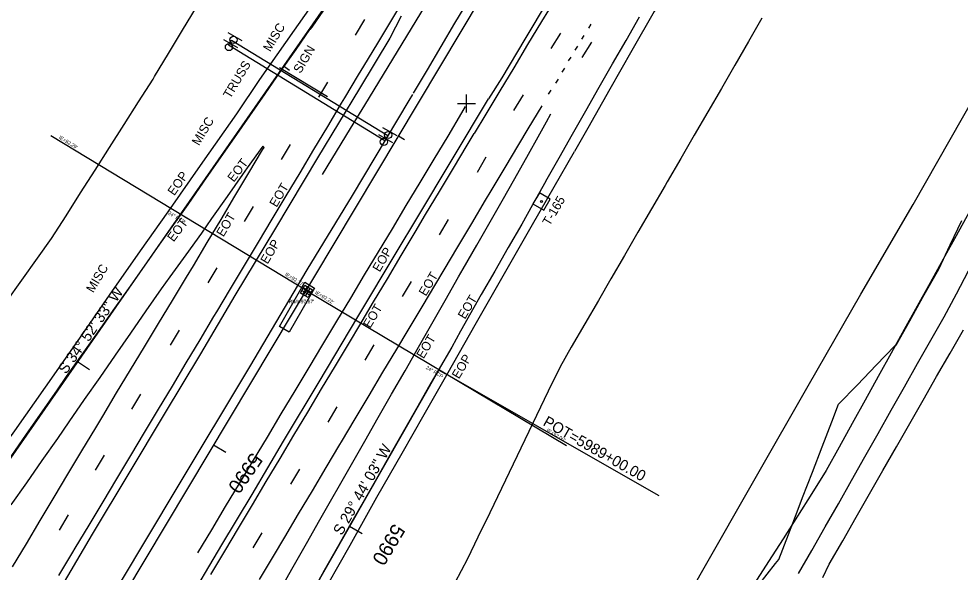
# Model space of a CAD drawing. Extents: x 2132221 to 2141942, y 535736 to 547298.
# Drawn here: x 2138929 to 2139451, y 542184 to 542491 of the extents above; entities that cross this region are included whole.
import ezdxf

# ---------------------------------------------------------------- set-up
doc = ezdxf.new("R2010")
doc.units = 0
for name, color, linetype in [('RD_EX_BldgApp', 7, 'Continuous'), ('RD_EX_BldgApp_txCode', 7, 'Continuous'), ('RD_EX_Conc', 7, 'Continuous'), ('RD_EX_DR_Inlet', 7, 'Continuous'), ('RD_EX_DR_Inlet_txCode', 7, 'Continuous'), ('RD_EX_DR_Pipe', 7, 'Continuous'), ('RD_EX_DR_Pipe_txCode', 7, 'Continuous'), ('RD_EX_Driveway', 7, 'Continuous'), ('RD_EX_Fence_Other', 7, 'Continuous'), ('RD_EX_GuardRail', 7, 'Continuous'), ('RD_EX_Misc', 7, 'Continuous'), ('RD_EX_Misc_txCode', 7, 'Continuous'), ('RD_EX_Road', 7, 'Continuous'), ('RD_EX_Road_txCode', 7, 'Continuous'), ('RD_EX_VEG', 7, 'Continuous'), ('RD_HC_Cl', 7, 'Continuous'), ('RD_HC_Data', 7, 'Continuous'), ('RD_HC_Data_Tic', 7, 'Continuous'), ('RD_HC_Survey', 7, 'Continuous'), ('RD_HC_Survey_txCode', 7, 'Continuous'), ('RD_HC_TX_Sta50', 7, 'Continuous')]:
    doc.layers.add(name, color=color, linetype=linetype)

msp = doc.modelspace()

# ---------------------------------------------------------------- linework, layer by layer
at = {"layer": 'RD_EX_BldgApp'}
for p, q in [((2139050.2, 542474.67), (2139042.38, 542479.13)), ((2139052.68, 542478.64), (2139044.86, 542483.09)), ((2139073.32, 542463.81), (2139099.96, 542447.75)), ((2139136.26, 542422.02), (2139128.44, 542426.47)), ((2139138.65, 542425.83), (2139130.83, 542430.29))]:
    msp.add_line(p, q, dxfattribs=at)
msp.add_lwpolyline([(2139046.61, 542479), (2139133.44, 542425.97), (2139131.82, 542423.04), (2139044.95, 542476.22)], close=True, dxfattribs=at)
for centre in [(2139047.75, 542479.12), (2139045.27, 542475.15), (2139133.73, 542426.31), (2139131.34, 542422.49)]:
    msp.add_circle(centre, 2, dxfattribs=at)
at = {"layer": 'RD_EX_Conc'}
msp.add_lwpolyline([(2139073.3, 542319.96), (2139087.44, 542344.53), (2139092.76, 542341.33), (2139078.74, 542316.84)], close=True, dxfattribs=at)
at = {"layer": 'RD_EX_DR_Inlet'}
for p, q in [((2139086.39, 542337.72), (2139088.91, 542342.03)), ((2139085.78, 542340.04), (2139090.1, 542337.52)), ((2139086.64, 542341.51), (2139090.96, 542338.99)), ((2139087.86, 542336.86), (2139090.38, 542341.18))]:
    msp.add_line(p, q, dxfattribs=at)
msp.add_lwpolyline([(2139089.24, 542336.05), (2139084.92, 542338.57), (2139087.44, 542342.89), (2139091.76, 542340.37)], close=True, dxfattribs=at)
at = {"layer": 'RD_EX_DR_Pipe'}
for q in [(2138946.27, 542425.82), (2139232.85, 542253.84)]:
    msp.add_line((2139088.49, 542339.7), q, dxfattribs=at)
at = {"layer": 'RD_EX_Driveway'}
for points in [[(2139456.51, 542383.44), (2139449.28, 542370.4), (2139442.05, 542357.35), (2139434.82, 542344.31), (2139427.59, 542331.27), (2139420.36, 542318.22), (2139413.13, 542305.18), (2139405.9, 542292.13), (2139398.67, 542279.09), (2139391.44, 542266.05), (2139384.21, 542253), (2139376.98, 542239.96), (2139369.13, 542227.28), (2139361.06, 542214.64), (2139353.08, 542202.14), (2139345.05, 542189.57), (2139337.02, 542177)], [(2139361.62, 542182.78), (2139369.1, 542195.67), (2139376.49, 542208.72), (2139383.78, 542221.59), (2139391.12, 542234.55), (2139398.46, 542247.51), (2139405.85, 542260.57), (2139413.14, 542273.44), (2139420.48, 542286.4), (2139427.82, 542299.36), (2139435.22, 542312.42), (2139442.51, 542325.29), (2139449.39, 542338.12), (2139456.03, 542350.88)]]:
    msp.add_lwpolyline(points, dxfattribs=at)
at = {"layer": 'RD_EX_Fence_Other'}
msp.add_lwpolyline([(2139199.29, 541977.5), (2139230.66, 542044.92), (2139256.71, 542092.39), (2139285.74, 542144.4), (2139307.85, 542183.32), (2139338.4, 542236.88), (2139366.99, 542286.98), (2139396.2, 542337.99), (2139425.31, 542387.63), (2139459.61, 542447.78), (2139484.3, 542490.86), (2139507.59, 542531.82), (2139537.21, 542583.28), (2139570.34, 542640.33), (2139599.47, 542691.68), (2139623.24, 542733.3), (2139663.17, 542802.94), (2139685.76, 542843.79), (2139714.19, 542892.36), (2139738.8, 542935.51), (2139769.46, 542989.44), (2139792.81, 543030.29)], dxfattribs=at)
at = {"layer": 'RD_EX_GuardRail'}
for points in [[(2139097.24, 542404.37), (2139105.05, 542417.18), (2139112.85, 542429.99), (2139120.66, 542442.8), (2139128.46, 542455.61), (2139136.27, 542468.42), (2139144.07, 542481.23), (2139151.88, 542494.04), (2139159.68, 542506.84), (2139167.49, 542519.65), (2139175.29, 542532.46), (2139183.1, 542545.27), (2139190.9, 542558.08), (2139198.71, 542570.89), (2139206.51, 542583.7), (2139214.32, 542596.51), (2139219.27, 542604.63)], [(2139147.87, 542449.6), (2139155.48, 542462.52), (2139163.09, 542475.45), (2139170.75, 542488.34), (2139178.55, 542501.15)], [(2138851.75, 541955.34), (2138865.25, 541977.82), (2138891.04, 542021.08), (2138921.51, 542071.79), (2138957.23, 542131.41), (2138984.41, 542176.81), (2139016.58, 542230.45), (2139056.94, 542297.59), (2139088.78, 542351.41), (2139113.89, 542392.68), (2139145.32, 542445.41), (2139147.37, 542448.82)], [(2139027.98, 542194.25), (2139035.7, 542207.11), (2139043.42, 542219.97), (2139051.14, 542232.83), (2139058.87, 542245.69), (2139066.59, 542258.55), (2139074.31, 542271.41), (2139082.03, 542284.27), (2139089.75, 542297.13), (2139097.47, 542309.99), (2139105.2, 542322.85), (2139112.92, 542335.71), (2139120.64, 542348.57), (2139128.36, 542361.43), (2139136.08, 542374.29), (2139143.8, 542387.15), (2139151.52, 542400.01), (2139159.25, 542412.87), (2139166.97, 542425.73), (2139174.69, 542438.59), (2139176.76, 542442.04)]]:
    msp.add_lwpolyline(points, dxfattribs=at)
at = {"layer": 'RD_EX_Misc'}
for p, q in [((2139115.52, 542481.78), (2139120.82, 542490.41)), ((2139245.1, 542485.68), (2139246.49, 542487.86)), ((2139224.28, 542474.3), (2139229.58, 542482.93)), ((2139241.22, 542479.45), (2139242.61, 542481.64)), ((2139237.59, 542473.45), (2139238.98, 542475.63)), ((2139241.46, 542469.28), (2139246.76, 542477.91)), ((2139233.93, 542467.42), (2139235.32, 542469.61)), ((2139230.39, 542461.25), (2139231.77, 542463.44)), ((2139226.93, 542455.11), (2139228.31, 542457.3)), ((2139095.2, 542447.27), (2139100.19, 542455.66)), ((2139177.31, 542438.81), (2139177.31, 542448.81)), ((2139203.5, 542439.96), (2139208.8, 542448.59)), ((2139222.82, 542448.95), (2139224.21, 542451.14)), ((2139172.31, 542443.81), (2139182.31, 542443.81)), ((2139074.47, 542412.72), (2139079.46, 542421.1)), ((2139183.25, 542405.75), (2139188.24, 542414.14)), ((2139053.96, 542378.31), (2139058.96, 542386.69)), ((2139162.23, 542370.95), (2139167.23, 542379.34)), ((2139033.73, 542344.17), (2139038.72, 542352.55)), ((2139141.76, 542336.57), (2139146.75, 542344.96)), ((2139012.82, 542309.52), (2139017.81, 542317.91)), ((2139120.91, 542301.36), (2139125.91, 542309.74)), ((2138991.33, 542274.1), (2138996.32, 542282.49)), ((2139100.38, 542266.92), (2139105.37, 542275.3)), ((2138971.17, 542240.21), (2138976.16, 542248.6)), ((2139079.6, 542232.36), (2139084.6, 542240.74)), ((2138951.08, 542206.97), (2138956.08, 542215.36)), ((2139058.64, 542197.08), (2139063.63, 542205.46))]:
    msp.add_line(p, q, dxfattribs=at)
for points in [[(2139120.15, 542464.56), (2139127.96, 542477.37), (2139135.71, 542490.22), (2139143.39, 542503.1)], [(2139226.66, 542502.18), (2139218.93, 542489.33), (2139211.2, 542476.47), (2139203.47, 542463.62), (2139195.74, 542450.76), (2139188.02, 542437.91), (2139181.54, 542427.14)], [(2139099.84, 542498.54), (2139091.22, 542486.27), (2139090.24, 542484.87)], [(2139221.32, 542400.63), (2139228.68, 542413.71), (2139236.04, 542426.78), (2139243.48, 542439.8), (2139250.93, 542452.82), (2139258.39, 542465.84), (2139265.84, 542478.85), (2139273.29, 542491.87)], [(2138924.34, 542247.86), (2138932.89, 542260.19), (2138941.44, 542272.51), (2138949.99, 542284.84), (2138955.06, 542292.14), (2138963.71, 542304.4), (2138972.36, 542316.65), (2138981.01, 542328.91), (2138989.66, 542341.16), (2138998.31, 542353.42), (2139006.96, 542365.67), (2139015.61, 542377.92), (2139022.54, 542387.74), (2139031.12, 542400.04), (2139039.69, 542412.35), (2139048.26, 542424.65), (2139056.84, 542436.95), (2139065.41, 542449.25), (2139073.99, 542461.56), (2139082.56, 542473.86), (2139090.24, 542484.87)], [(2138950.86, 542181.75), (2138958.57, 542194.62), (2138959.9, 542196.84), (2138967.61, 542209.71), (2138975.31, 542222.57), (2138983.02, 542235.44), (2138990.72, 542248.31), (2138998.43, 542261.18), (2139006.14, 542274.05), (2139013.84, 542286.92), (2139021.55, 542299.79), (2139029.25, 542312.66), (2139036.96, 542325.53), (2139038.51, 542328.11), (2139046.21, 542340.98), (2139053.92, 542353.85), (2139061.63, 542366.72), (2139069.33, 542379.59), (2139077.04, 542392.46), (2139084.74, 542405.33), (2139092.45, 542418.2), (2139100.16, 542431.07), (2139107.86, 542443.94), (2139109.61, 542446.86), (2139117.22, 542459.64), (2139120.15, 542464.56)], [(2139219.04, 542442.55), (2139211.33, 542429.68), (2139206.15, 542421.03), (2139198.44, 542408.17), (2139190.73, 542395.3), (2139187.59, 542390.05), (2139179.93, 542377.15), (2139172.28, 542364.25), (2139164.62, 542351.36), (2139160.09, 542343.72), (2139152.36, 542330.87), (2139144.62, 542318.02), (2139138.27, 542307.46), (2139130.6, 542294.57), (2139122.92, 542281.68), (2139115.25, 542268.79), (2139107.58, 542255.91), (2139106.76, 542254.54), (2139099.09, 542241.65), (2139091.42, 542228.76), (2139083.74, 542215.87), (2139076.07, 542202.99), (2139069.74, 542192.36), (2139062.07, 542179.47)], [(2139073.59, 542173.45), (2139081, 542186.5), (2139088.4, 542199.54), (2139095.81, 542212.59), (2139103.22, 542225.63), (2139105.86, 542230.3), (2139113.31, 542243.32), (2139120.75, 542256.34), (2139128.2, 542269.36), (2139135.64, 542282.39), (2139143.08, 542295.41), (2139150.53, 542308.43), (2139157.97, 542321.45), (2139165.41, 542334.48), (2139172.86, 542347.5), (2139175.45, 542352.04), (2139182.9, 542365.06), (2139190.34, 542378.08), (2139197.78, 542391.11), (2139203.35, 542400.85), (2139210.68, 542413.94), (2139218, 542427.03), (2139221.64, 542433.54), (2139224.13, 542437.99)], [(2139035.24, 542182.3), (2139042.93, 542195.18), (2139050.62, 542208.06), (2139058.31, 542220.94), (2139066, 542233.82), (2139073.69, 542246.7), (2139081.38, 542259.57), (2139089.07, 542272.45), (2139096.76, 542285.33), (2139104.45, 542298.21), (2139112.14, 542311.09), (2139117.91, 542320.75), (2139125.6, 542333.63), (2139133.29, 542346.51), (2139140.97, 542359.39), (2139148.66, 542372.27), (2139154.54, 542382.12), (2139162.25, 542394.97), (2139169.95, 542407.82), (2139177.66, 542420.66), (2139181.54, 542427.14)], [(2139064.13, 542420.19), (2139055.38, 542408.01), (2139052.81, 542404.44), (2139044.21, 542392.15), (2139035.62, 542379.86), (2139030.03, 542371.87), (2139021.24, 542359.71), (2139012.45, 542347.56), (2139007.7, 542340.98), (2138999.15, 542328.66), (2138990.59, 542316.34), (2138982.04, 542304.02), (2138973.49, 542291.69), (2138964.93, 542279.37), (2138956.38, 542267.05), (2138949.95, 542257.79), (2138941.34, 542245.51), (2138932.73, 542233.23), (2138924.12, 542220.94)], [(2138925.06, 542186.5), (2138932.76, 542199.37), (2138940.46, 542212.25), (2138948.16, 542225.12), (2138955.85, 542237.99), (2138963.55, 542250.87), (2138971.25, 542263.74), (2138975.13, 542270.23), (2138982.88, 542283.07), (2138990.64, 542295.91), (2138998.39, 542308.75), (2139006.15, 542321.59), (2139013.9, 542334.43), (2139021.65, 542347.28), (2139025.53, 542353.7), (2139033.22, 542366.58), (2139040.91, 542379.46), (2139048.6, 542392.34), (2139056.28, 542405.22), (2139063.97, 542418.1), (2139064.76, 542419.43), (2139064.13, 542420.19)], [(2139221.32, 542400.63), (2139213.97, 542387.56), (2139207.9, 542376.77), (2139200.41, 542363.77), (2139192.92, 542350.78), (2139185.42, 542337.78), (2139181.23, 542330.51), (2139173.96, 542317.39), (2139169.01, 542308.47), (2139161.49, 542295.5), (2139156.89, 542287.56), (2139149.46, 542274.53), (2139142.03, 542261.5), (2139134.6, 542248.47), (2139127.17, 542235.44), (2139119.75, 542222.41), (2139113, 542210.57), (2139105.63, 542197.51), (2139098.25, 542184.44), (2139090.88, 542171.38)]]:
    msp.add_lwpolyline(points, dxfattribs=at)
at = {"layer": 'RD_EX_Road'}
for points in [[(2139453.83, 542887.19), (2139441.06, 542865.7), (2139428.26, 542844.23), (2139415.3, 542822.85), (2139402.56, 542801.34), (2139389.76, 542779.86), (2139376.97, 542758.38), (2139364.03, 542736.99), (2139351.16, 542715.56), (2139338.27, 542694.14), (2139325.47, 542672.66), (2139312.47, 542651.31), (2139299.74, 542629.79), (2139287.03, 542608.26), (2139274.12, 542586.85), (2139261.34, 542565.37), (2139248.34, 542544.02), (2139235.5, 542522.56), (2139222.65, 542501.1), (2139209.69, 542479.56), (2139196.81, 542458.14), (2139189.43, 542446.45)], [(2139456.31, 542798.17), (2139443.76, 542776.54), (2139431.73, 542754.6), (2139419.14, 542733.01), (2139406.62, 542711.36), (2139394.41, 542689.53), (2139381.9, 542667.88), (2139368.32, 542646.88), (2139355.86, 542625.2), (2139343.58, 542603.41), (2139331, 542581.8), (2139318.73, 542560.01), (2139306.38, 542538.26), (2139293.87, 542516.61), (2139281.39, 542494.94), (2139268.99, 542473.27), (2139256.93, 542451.81), (2139244.58, 542430.07), (2139237.17, 542417.14)], [(2138749.53, 542006.05), (2138760.48, 542022.31), (2138777.23, 542046.64), (2138789.63, 542064.95), (2138809.23, 542093.07), (2138821.18, 542111.68), (2138833.17, 542129.28), (2138849.99, 542152.07), (2138862.29, 542170.4), (2138870.68, 542182.24), (2138882.29, 542199.27), (2138900.35, 542225.88), (2138912.33, 542242.73), (2138926.34, 542262.07), (2138943.42, 542286.29), (2138961.21, 542311.72), (2138978.94, 542337.3), (2138996.16, 542362.03), (2139011.52, 542383.62), (2139030.71, 542411.27), (2139049.59, 542437.98), (2139062.48, 542457.08), (2139081.59, 542484.58), (2139095.42, 542504.19)], [(2139140.97, 542492.22), (2139134.59, 542480.14)], [(2139134.59, 542480.14), (2139117.82, 542452.18), (2139094.47, 542413.68), (2139071.14, 542374.55), (2139048.53, 542337.23), (2139029.44, 542304.84), (2139009.21, 542271.38), (2138989.73, 542238.46), (2138969.33, 542204.58), (2138948.78, 542169.73), (2138929.06, 542136.92), (2138909.7, 542105.48), (2138889.47, 542071.54), (2138872.98, 542043.32), (2138855.21, 542014.19), (2138826.2, 541965.96)], [(2138883.52, 541934.18), (2138898.95, 541960.2), (2138918.44, 541992.8), (2138938.06, 542025.7), (2138960.66, 542063.6), (2138982.75, 542100.59), (2138999.53, 542128.76), (2139020.67, 542163.95), (2139041.4, 542198.65), (2139058.21, 542226.76), (2139075.66, 542256.28), (2139095.39, 542289.29), (2139116.91, 542325.43), (2139138.66, 542361.84), (2139149.55, 542379.94), (2139189.43, 542446.45)], [(2139100.38, 542177.02), (2139112.55, 542198.6), (2139127.43, 542225.2), (2139141.51, 542249.66), (2139153.71, 542271.14), (2139166.96, 542294.47), (2139182.11, 542320.99), (2139196.93, 542346.75), (2139213.88, 542376.64), (2139225.92, 542397.47), (2139237.17, 542417.14)]]:
    msp.add_lwpolyline(points, dxfattribs=at)
at = {"layer": 'RD_EX_VEG'}
for points in [[(2138921.47, 542333.48), (2138930.19, 542345.69), (2138938.91, 542357.89), (2138946.72, 542368.82), (2138954.78, 542381.48), (2138962.83, 542394.13), (2138970.89, 542406.78), (2138978.94, 542419.44), (2138986.99, 542432.09), (2138995.05, 542444.75), (2139003.1, 542457.4), (2139003.96, 542458.74), (2139011.69, 542471.6), (2139019.42, 542484.45), (2139027.15, 542497.31), (2139034.87, 542510.16), (2139040.06, 542518.79)], [(2139341.37, 542491.12), (2139333.85, 542478.14), (2139326.32, 542465.17), (2139318.8, 542452.19), (2139311.27, 542439.21), (2139303.75, 542426.24), (2139296.22, 542413.26), (2139288.7, 542400.28), (2139287.53, 542398.28), (2139280.01, 542385.3), (2139272.49, 542372.33), (2139264.96, 542359.35), (2139257.44, 542346.38), (2139250.49, 542334.41), (2139242.97, 542321.43), (2139235.45, 542308.45), (2139229.19, 542297.66), (2139222.68, 542284.15), (2139216.16, 542270.64), (2139209.65, 542257.12), (2139203.14, 542243.61), (2139196.63, 542230.1), (2139190.12, 542216.59), (2139183.6, 542203.07), (2139177.76, 542190.94), (2139170.69, 542177.71)], [(2139339.66, 542176.5), (2139348.9, 542188.32), (2139350.65, 542190.55), (2139356.04, 542204.54), (2139361.44, 542218.54), (2139363.96, 542225.1), (2139369.36, 542239.09), (2139374.75, 542253.09), (2139380.15, 542267.09), (2139383.93, 542276.88), (2139394.36, 542287.66), (2139404.79, 542298.44), (2139415.22, 542309.22), (2139416.05, 542310.07), (2139423.42, 542323.14), (2139430.78, 542336.2), (2139438.15, 542349.27), (2139439.55, 542351.76), (2139445.97, 542365.32), (2139452.39, 542378.87)], [(2139375.16, 542180.69), (2139378.76, 542187.98), (2139386.21, 542201), (2139393.67, 542214.02), (2139401.12, 542227.04), (2139408.57, 542240.05), (2139416.02, 542253.07), (2139423.48, 542266.09), (2139430.93, 542279.11), (2139438.38, 542292.12), (2139445.84, 542305.14), (2139453.29, 542318.16)]]:
    msp.add_lwpolyline(points, dxfattribs=at)
at = {"layer": 'RD_HC_Cl'}
for p, q in [((2139719.79, 543396.28), (2136851.48, 538600.7)), ((2139204.23, 542649.25), (2138741.77, 541985.73)), ((2139161.85, 542295.9), (2139085.2, 542161.71))]:
    msp.add_line(p, q, dxfattribs=at)
at = {"layer": 'RD_HC_Data'}
msp.add_line((2139161.85, 542295.9), (2139284.1, 542226.07), dxfattribs=at)
at = {"layer": 'RD_HC_Data_Tic'}
for p, q in [((2139075.58, 542464.66), (2139078.86, 542462.37)), ((2139139.37, 542425.87), (2139142.8, 542423.81)), ((2139018.4, 542382.62), (2139021.68, 542380.33)), ((2139088.04, 542340.04), (2139091.47, 542337.99)), ((2138961.22, 542300.58), (2138967.78, 542296.01)), ((2139161.85, 542295.9), (2139165.32, 542293.92)), ((2139036.71, 542254.22), (2139043.58, 542250.12)), ((2139112.25, 542209.07), (2139119.2, 542205.1))]:
    msp.add_line(p, q, dxfattribs=at)
at = {"layer": 'RD_HC_Survey'}
msp.add_lwpolyline([(2139217.69, 542394.25), (2139214.07, 542388.17), (2139220.15, 542384.55), (2139223.76, 542390.63)], close=True, dxfattribs=at)
msp.add_circle((2139218.92, 542389.4), 0.5, dxfattribs=at)

# ---------------------------------------------------------------- texts
at = {"layer": 'RD_EX_BldgApp_txCode'}
for s, p in [('SIGN', (2139084.99, 542460.11)), ('TRUSS', (2139046.02, 542446.14))]:
    msp.add_text(s, height=5, rotation=59.2375, dxfattribs=at).set_placement(p)
at = {"layer": 'RD_EX_DR_Inlet_txCode'}
for s, rotation, p in [("IE=92.29'", 328.8035, (2138950.51, 542424.42)), ("IE=92.17'", 328.8035, (2139076.15, 542348.34)), ("IE=92.22'", 329.2575, (2139092.87, 542338.26)), ("IE=92.00'", 329.2575, (2139221.44, 542261.79))]:
    msp.add_text(s, height=2, rotation=rotation, dxfattribs=at).set_placement(p)
msp.add_text("RIM=97.67'", height=2, dxfattribs=at).set_placement((2139078.47, 542332.81))
at = {"layer": 'RD_EX_DR_Pipe_txCode'}
for rotation, p in [(328.8035, (2139011.19, 542382.4)), (329.2575, (2139154.4, 542296.61))]:
    msp.add_text('24" RCP', height=2, rotation=rotation, dxfattribs=at).set_placement(p)
at = {"layer": 'RD_EX_Misc_txCode'}
for s, rotation, p in [(' MISC', 59.2375, (2139067.21, 542470.57)), (' MISC', 59.2375, (2139027.66, 542418.43)), ('EOT', 52.947, (2139047.99, 542399.78)), ('EOT', 59.2375, (2139071.7, 542385.82)), ('EOT', 52.947, (2139014.52, 542366.62)), ('EOT', 59.2375, (2139042.2, 542369.4)), (' MISC', 59.2375, (2138968.94, 542336.72)), ('EOT', 59.2375, (2139154.64, 542336.46)), ('EOT', 59.2375, (2139176.35, 542323.68)), ('EOT', 59.2375, (2139123.73, 542318.65)), ('EOT', 59.2375, (2139153.36, 542301.73))]:
    msp.add_text(s, height=5, rotation=rotation, dxfattribs=at).set_placement(p)
at = {"layer": 'RD_EX_Road_txCode'}
for rotation, p in [(55.0603, (2139014.88, 542392.27)), (59.2375, (2139066.7, 542354.26)), (59.2375, (2139128.96, 542349.86)), (59.2375, (2139173.03, 542290.49))]:
    msp.add_text('EOP', height=5, rotation=rotation, dxfattribs=at).set_placement(p)
at = {"layer": 'RD_HC_Data'}
for s, rotation, p in [('S 34%%d 52\' 33" W', 55.1241, (2138954.8, 542293.12)), ('POT=5989+00.00', 330.2657, (2139219.28, 542265.4)), ('S 29%%d 44\' 03" W', 60.2657, (2139107.95, 542203.56))]:
    msp.add_text(s, height=6, rotation=rotation, dxfattribs=at).set_placement(p)
at = {"layer": 'RD_HC_Survey_txCode'}
msp.add_text('T-165', height=5, rotation=59.2375, dxfattribs=at).set_placement((2139223.36, 542375.48))
at = {"layer": 'RD_HC_TX_Sta50'}
for rotation, p in [(235.1241, (2139057.96, 542250.51)), (239.1157, (2139136.71, 542211.01))]:
    msp.add_text('5990', height=8, rotation=rotation, dxfattribs=at).set_placement(p)

doc.saveas('drawing.dxf')
